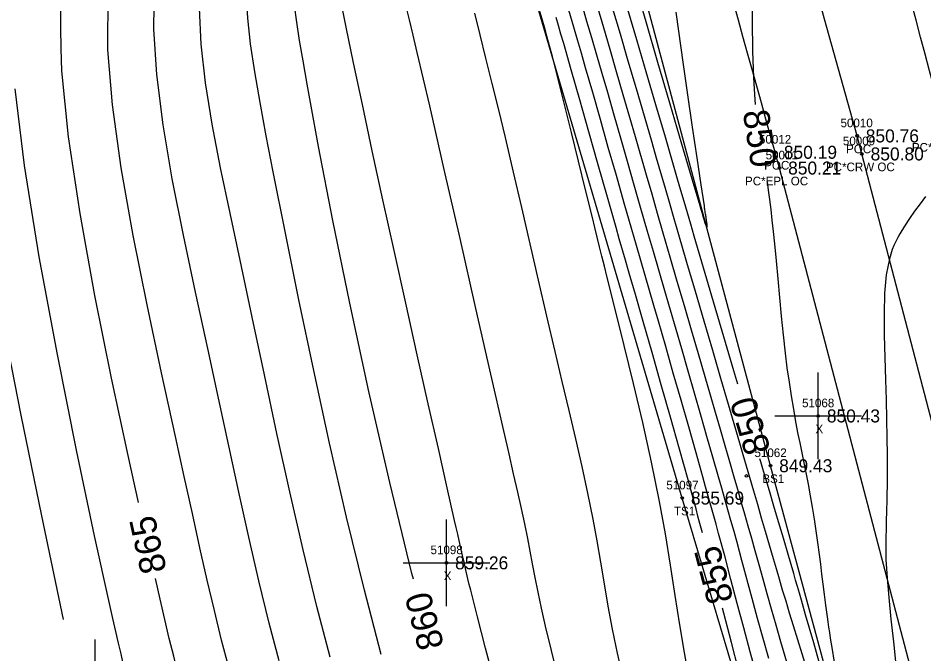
# Model space of a CAD drawing. Extents: x 1378535 to 1380697, y 997729 to 1000024.
# Drawn here: x 1380464.6 to 1380569, y 997839.4 to 997912.8 of the extents above; entities that cross this region are included whole.
import ezdxf

# ---------------------------------------------------------------- set-up
doc = ezdxf.new("R2010")
doc.units = 0
for name, color, linetype in [('RD_DTM_BkLn1', 7, 'Continuous'), ('RD_DTM_BkLn2', 7, 'Continuous'), ('RD_DTM_BkLn_txCode', 7, 'Continuous'), ('RD_DTM_Major1', 7, 'Continuous'), ('RD_DTM_Major1_Lbl', 7, 'Continuous'), ('RD_DTM_Minor1', 7, 'Continuous'), ('RD_EX_Misc', 7, 'Continuous'), ('RD_EX_Misc_txCode', 7, 'Continuous'), ('RD_EX_Road', 7, 'Continuous'), ('RD_EX_Road_txCode', 7, 'Continuous'), ('RD_EX_TX_Misc_ELEV', 7, 'Continuous'), ('RD_EX_TX_Road_ELEV', 7, 'Continuous'), ('RD_HC_Survey_ELEV', 7, 'Continuous'), ('RD_HC_Survey_txCode', 7, 'Continuous'), ('RD_SMD_Locator', 7, 'Continuous')]:
    doc.layers.add(name, color=color, linetype=linetype)

msp = doc.modelspace()

# ---------------------------------------------------------------- linework, layer by layer
at = {"layer": 'RD_DTM_BkLn1'}
msp.add_lwpolyline([(1380595.73, 997768.76), (1380579, 997831.65), (1380561.9, 997897.14), (1380561.34, 997899.22)], dxfattribs=at)
msp.add_spline([(1380561.34, 997899.22), (1380543.7, 997960.78), (1380525.01, 998016.6), (1380501.32, 998075.31), (1380476.75, 998129.12), (1380448.82, 998181.2), (1380418.35, 998233.12), (1380383.22, 998285.15), (1380349.47, 998331.42), (1380310.82, 998378.03), (1380271.62, 998420.47), (1380231.53, 998459.85)], degree=3, dxfattribs=at)
at = {"layer": 'RD_DTM_BkLn2'}
for points in [[(1380566.76, 997751.77), (1380557.08, 997803.81), (1380541.17, 997857.41), (1380521.16, 997925.48), (1380502.89, 997980.04), (1380480.45, 998018.58)], [(1380574.92, 997757.62), (1380570.09, 997784.16), (1380563.95, 997811.43), (1380563.13, 997815.46), (1380562.82, 997818.7), (1380551.35, 997861.14), (1380533.63, 997927.48), (1380517.51, 997988.6)]]:
    msp.add_lwpolyline(points, dxfattribs=at)
at = {"layer": 'RD_DTM_Major1'}
for points in [[(1380478.43, 997856.9), (1380477.24, 997862.31), (1380475.33, 997871.26), (1380473.42, 997880.79), (1380471.7, 997890.27), (1380470.37, 997899.12), (1380469.61, 997906.72), (1380469.51, 997909.33), (1380469.48, 997911.74), (1380469.48, 997914.03), (1380469.47, 997916.3), (1380469.4, 997918.65), (1380469.22, 997921.17), (1380468.33, 997927.57), (1380466.89, 997934.75), (1380465.14, 997942.19), (1380463.3, 997949.35), (1380461.73, 997955.23)], [(1380549.2, 997916.3), (1380549.23, 997912.51), (1380549.28, 997909.02), (1380549.38, 997905.98), (1380549.46, 997904.62), (1380549.55, 997903.41), (1380549.6, 997902.85)], [(1380510.16, 997848.05), (1380509.99, 997848.7), (1380507.43, 997859.19), (1380505.03, 997869.71), (1380502.83, 997879.9), (1380500.87, 997889.44), (1380499.21, 997897.98), (1380497.88, 997905.19), (1380497.42, 997907.87), (1380497.03, 997910.25), (1380496.71, 997912.37), (1380496.45, 997914.26)], [(1380547.57, 997870.57), (1380547.13, 997872.09), (1380545.96, 997876.04), (1380544.78, 997880.06), (1380543.63, 997883.98), (1380542.56, 997887.66), (1380542.16, 997889.02), (1380541.78, 997890.34), (1380541.4, 997891.63), (1380541.02, 997892.92), (1380540.64, 997894.23), (1380540.25, 997895.58), (1380539.22, 997899.09), (1380538.13, 997902.81), (1380537.02, 997906.6), (1380535.93, 997910.32), (1380534.9, 997913.83)], [(1380543.5, 997853.39), (1380543.21, 997854.47), (1380542.98, 997855.32), (1380542.76, 997856.16), (1380542.53, 997856.99), (1380542.3, 997857.82), (1380542.07, 997858.66), (1380541.84, 997859.51), (1380540.85, 997863.05), (1380539.81, 997866.75), (1380538.74, 997870.5), (1380537.68, 997874.22), (1380536.65, 997877.81), (1380535.68, 997881.19), (1380535.32, 997882.44), (1380534.97, 997883.66), (1380534.62, 997884.87), (1380533.91, 997887.34), (1380533.54, 997888.63), (1380532.54, 997892.13), (1380531.48, 997895.87), (1380530.39, 997899.68), (1380529.34, 997903.4), (1380528.35, 997906.85), (1380527.49, 997909.88), (1380527.18, 997910.97), (1380526.89, 997911.98), (1380526.62, 997912.9)], [(1380550.94, 997893.96), (1380550.95, 997893.93), (1380551.09, 997892.95), (1380551.23, 997891.88), (1380551.37, 997890.72), (1380551.52, 997889.49), (1380551.66, 997888.17), (1380551.8, 997886.77), (1380551.99, 997884.8), (1380552.18, 997882.72), (1380552.37, 997880.58), (1380552.58, 997878.41), (1380552.8, 997876.26), (1380553.04, 997874.15), (1380553.25, 997872.44), (1380553.49, 997870.79), (1380553.73, 997869.2), (1380553.99, 997867.67), (1380554.25, 997866.2), (1380554.52, 997864.79), (1380554.72, 997863.79), (1380554.92, 997862.81), (1380555.12, 997861.86), (1380555.32, 997860.91), (1380555.51, 997859.96), (1380555.7, 997859), (1380555.94, 997857.68), (1380556.16, 997856.34), (1380556.38, 997854.99), (1380556.58, 997853.63), (1380556.77, 997852.26), (1380556.96, 997850.91), (1380557.1, 997849.78), (1380557.25, 997848.64), (1380557.4, 997847.48), (1380557.55, 997846.28), (1380557.71, 997845.03), (1380557.89, 997843.71), (1380557.97, 997843.12), (1380558.06, 997842.51), (1380558.15, 997841.89), (1380558.24, 997841.25), (1380558.34, 997840.59), (1380558.45, 997839.91), (1380558.85, 997837.45)], [(1380557.29, 997837.34), (1380556.33, 997840.68), (1380555.4, 997843.93), (1380555.15, 997844.78), (1380554.92, 997845.61), (1380554.69, 997846.41), (1380554.47, 997847.19), (1380554.25, 997847.94), (1380554.04, 997848.68), (1380553.43, 997850.78), (1380552.85, 997852.76), (1380552.29, 997854.65), (1380551.75, 997856.47), (1380551.22, 997858.24), (1380550.7, 997860), (1380550.46, 997860.79), (1380550.23, 997861.59), (1380550.12, 997861.94)], [(1380497.8, 997749.69), (1380496.85, 997755.27), (1380495.9, 997760.9), (1380494.95, 997766.63), (1380493.99, 997772.51), (1380493.02, 997778.6), (1380492.05, 997784.95), (1380490.94, 997792.36), (1380489.83, 997799.91), (1380488.72, 997807.35), (1380487.62, 997814.44), (1380486.55, 997820.92), (1380485.5, 997826.55), (1380484.98, 997829.07), (1380484.46, 997831.35), (1380483.96, 997833.44), (1380483.46, 997835.4), (1380482.98, 997837.28), (1380482.5, 997839.14), (1380481.99, 997841.21), (1380481.47, 997843.4), (1380480.92, 997845.75), (1380480.39, 997848.11)], [(1380547.67, 997837.56), (1380546.84, 997840.72), (1380545.95, 997844.1), (1380545.8, 997844.69)]]:
    msp.add_lwpolyline(points, dxfattribs=at)
at = {"layer": 'RD_DTM_Minor1'}
for points in [[(1380540.44, 997913.49), (1380540.73, 997911.3), (1380541.23, 997907.75), (1380541.76, 997903.98), (1380542.31, 997900.22), (1380542.84, 997896.68), (1380543.31, 997893.58), (1380543.68, 997891.13), (1380543.69, 997891.05), (1380543.7, 997890.97), (1380543.71, 997890.9), (1380543.73, 997890.82), (1380543.74, 997890.75), (1380543.75, 997890.67), (1380543.77, 997890.52), (1380543.79, 997890.38), (1380543.82, 997890.24), (1380543.84, 997890.1), (1380543.86, 997889.98), (1380543.88, 997889.86), (1380543.9, 997889.7), (1380543.92, 997889.56), (1380543.94, 997889.43), (1380543.96, 997889.31), (1380543.97, 997889.2), (1380543.99, 997889.1), (1380544.01, 997888.94), (1380544.02, 997888.81), (1380544.03, 997888.73), (1380544.02, 997888.69), (1380544, 997888.69), (1380543.98, 997888.74), (1380543.93, 997888.86), (1380543.87, 997889.03), (1380543.79, 997889.27), (1380543.7, 997889.57), (1380543.59, 997889.93), (1380543.46, 997890.36), (1380543.42, 997890.48), (1380543.39, 997890.6), (1380543.35, 997890.72), (1380543.31, 997890.85), (1380543.27, 997890.99), (1380543.23, 997891.13), (1380542.31, 997894.23), (1380541.13, 997898.26), (1380539.78, 997902.87), (1380538.37, 997907.7), (1380537, 997912.41), (1380535.77, 997916.64)], [(1380506.45, 997839.34), (1380504.5, 997846.79), (1380502.44, 997855.22), (1380500.49, 997863.73), (1380498.65, 997872.15), (1380496.95, 997880.3), (1380495.4, 997888), (1380493.99, 997895.09), (1380493.18, 997899.23), (1380492.46, 997903.07), (1380491.85, 997906.6), (1380491.37, 997909.84), (1380491.05, 997912.81), (1380490.9, 997915.51)], [(1380519.53, 997836.02), (1380518.46, 997840.06), (1380517.53, 997843.68), (1380516.76, 997846.77), (1380516.6, 997847.44), (1380516.45, 997848.08), (1380516.17, 997849.29), (1380516.03, 997849.87), (1380515.9, 997850.44), (1380515.43, 997852.49), (1380515.27, 997853.23), (1380515.09, 997854), (1380514.9, 997854.83), (1380514.06, 997858.59), (1380513.03, 997863.13), (1380511.86, 997868.3), (1380510.6, 997873.95), (1380509.27, 997879.9), (1380507.92, 997886), (1380506.64, 997891.84), (1380505.41, 997897.51), (1380504.27, 997902.83), (1380503.25, 997907.65), (1380502.4, 997911.78), (1380501.75, 997915.07)], [(1380488.82, 997838.01), (1380488.03, 997841.02), (1380487.19, 997844.41), (1380486.36, 997847.94), (1380485.52, 997851.66), (1380484.65, 997855.63), (1380483.72, 997859.9), (1380482.71, 997864.53), (1380481.1, 997871.86), (1380479.43, 997879.71), (1380477.82, 997887.72), (1380476.44, 997895.53), (1380475.43, 997902.79), (1380474.92, 997909.15), (1380474.89, 997911.82), (1380474.96, 997914.28)], [(1380494.67, 997838.6), (1380493.53, 997842.95), (1380492.32, 997847.85), (1380491.16, 997852.89), (1380490.01, 997858.08), (1380488.85, 997863.43), (1380487.67, 997868.96), (1380486.44, 997874.68), (1380485.02, 997881.18), (1380483.62, 997887.76), (1380482.34, 997894.26), (1380481.28, 997900.5), (1380480.54, 997906.32), (1380480.22, 997911.56), (1380480.26, 997914.27)], [(1380500.55, 997839.05), (1380499.02, 997844.87), (1380497.42, 997851.44), (1380495.88, 997858.13), (1380494.4, 997864.88), (1380492.96, 997871.63), (1380491.56, 997878.31), (1380490.17, 997884.86), (1380489, 997890.29), (1380487.89, 997895.54), (1380486.92, 997900.57), (1380486.16, 997905.34), (1380485.66, 997909.82), (1380485.49, 997913.95)], [(1380526.76, 997837.01), (1380525.4, 997842.63), (1380524.94, 997844.69), (1380524.55, 997846.55), (1380524.21, 997848.23), (1380523.9, 997849.8), (1380523.62, 997851.28), (1380523.34, 997852.73), (1380522.99, 997854.43), (1380522.61, 997856.2), (1380522.19, 997858.1), (1380521.72, 997860.19), (1380521.19, 997862.52), (1380520.59, 997865.16), (1380519.1, 997871.72), (1380517.37, 997879.3), (1380515.54, 997887.36), (1380513.72, 997895.34), (1380512.03, 997902.68), (1380510.6, 997908.84), (1380510.12, 997910.86), (1380509.7, 997912.62), (1380509.33, 997914.17)], [(1380549.73, 997837), (1380549.01, 997839.67), (1380548.27, 997842.43), (1380547.52, 997845.24), (1380546.79, 997848.02), (1380546.07, 997850.73), (1380545.37, 997853.3), (1380545.07, 997854.41), (1380544.77, 997855.48), (1380544.48, 997856.55), (1380543.87, 997858.72), (1380543.55, 997859.85), (1380542.76, 997862.64), (1380541.91, 997865.63), (1380541.03, 997868.72), (1380540.14, 997871.83), (1380539.26, 997874.91), (1380538.41, 997877.85), (1380537.89, 997879.64), (1380537.39, 997881.38), (1380536.89, 997883.09), (1380535.88, 997886.57), (1380535.36, 997888.4), (1380534.48, 997891.45), (1380533.57, 997894.64), (1380532.64, 997897.9), (1380531.73, 997901.12), (1380530.84, 997904.22), (1380530.02, 997907.09), (1380529.54, 997908.77), (1380529.08, 997910.33), (1380528.66, 997911.79), (1380527.9, 997914.4)], [(1380551.14, 997838.89), (1380550.49, 997841.21), (1380549.86, 997843.52), (1380549.24, 997845.8), (1380548.06, 997850.19), (1380547.5, 997852.26), (1380547.14, 997853.54), (1380546.79, 997854.8), (1380546.44, 997856.04), (1380545.72, 997858.56), (1380545.35, 997859.87), (1380544.7, 997862.13), (1380544.02, 997864.51), (1380543.31, 997866.98), (1380542.59, 997869.51), (1380541.85, 997872.07), (1380541.11, 997874.62), (1380540.46, 997876.88), (1380539.81, 997879.12), (1380539.15, 997881.35), (1380538.5, 997883.6), (1380537.84, 997885.87), (1380537.17, 997888.17), (1380536.4, 997890.84), (1380535.63, 997893.54), (1380534.85, 997896.26), (1380534.08, 997898.96), (1380533.32, 997901.63), (1380532.57, 997904.23), (1380531.94, 997906.42), (1380531.33, 997908.53), (1380530.74, 997910.54), (1380530.18, 997912.44), (1380529.66, 997914.22)], [(1380553.36, 997838.09), (1380552.56, 997840.79), (1380552, 997842.72), (1380551.47, 997844.57), (1380550.98, 997846.35), (1380550.5, 997848.06), (1380550.04, 997849.71), (1380549.6, 997851.32), (1380549.19, 997852.75), (1380548.79, 997854.15), (1380548.39, 997855.55), (1380547.98, 997856.96), (1380547.57, 997858.38), (1380547.15, 997859.83), (1380546.64, 997861.6), (1380546.12, 997863.42), (1380545.57, 997865.32), (1380545.01, 997867.27), (1380544.42, 997869.3), (1380543.82, 997871.4), (1380543.04, 997874.06), (1380542.24, 997876.81), (1380541.42, 997879.61), (1380540.59, 997882.42), (1380539.78, 997885.22), (1380538.98, 997887.98), (1380538.32, 997890.25), (1380537.68, 997892.48), (1380537.04, 997894.69), (1380535.78, 997899.11), (1380535.13, 997901.35), (1380534.37, 997903.98), (1380533.6, 997906.62), (1380532.84, 997909.21), (1380532.11, 997911.71), (1380531.42, 997914.05)], [(1380556.09, 997835.91), (1380554.99, 997839.43), (1380553.99, 997842.66), (1380553.55, 997844.13), (1380553.14, 997845.5), (1380552.75, 997846.79), (1380552.39, 997848.03), (1380552.04, 997849.23), (1380551.7, 997850.4), (1380551.24, 997851.97), (1380550.78, 997853.54), (1380550.33, 997855.1), (1380549.87, 997856.66), (1380549.41, 997858.22), (1380548.95, 997859.78), (1380548.58, 997861.08), (1380548.2, 997862.39), (1380547.81, 997863.74), (1380546.97, 997866.63), (1380546.51, 997868.21), (1380545.63, 997871.22), (1380544.68, 997874.46), (1380543.69, 997877.84), (1380542.69, 997881.25), (1380541.71, 997884.6), (1380540.78, 997887.78), (1380540.24, 997889.63), (1380539.73, 997891.41), (1380539.23, 997893.15), (1380538.21, 997896.65), (1380537.69, 997898.47), (1380536.8, 997901.5), (1380535.88, 997904.67), (1380534.94, 997907.85), (1380534.03, 997910.96), (1380533.17, 997913.9)], [(1380534.61, 997835.45), (1380533.69, 997839.51), (1380533.13, 997842.28), (1380532.64, 997844.93), (1380532.2, 997847.49), (1380531.78, 997849.99), (1380531.35, 997852.48), (1380530.89, 997854.98), (1380530.29, 997857.98), (1380529.62, 997861.07), (1380528.89, 997864.24), (1380528.12, 997867.5), (1380527.32, 997870.87), (1380526.49, 997874.34), (1380525.54, 997878.41), (1380524.58, 997882.56), (1380523.62, 997886.76), (1380522.66, 997890.94), (1380521.7, 997895.05), (1380520.76, 997899.04), (1380519.99, 997902.24), (1380519.24, 997905.29), (1380518.52, 997908.18), (1380517.85, 997910.89), (1380517.23, 997913.4)], [(1380541.95, 997836.52), (1380541.41, 997839.58), (1380540.89, 997842.79), (1380540.37, 997846.15), (1380539.82, 997849.65), (1380539.22, 997853.28), (1380538.54, 997857.03), (1380537.63, 997861.55), (1380536.62, 997866.12), (1380535.56, 997870.65), (1380534.48, 997875.04), (1380533.44, 997879.2), (1380532.48, 997883.04), (1380532.19, 997884.2), (1380531.91, 997885.32), (1380531.63, 997886.43), (1380531.35, 997887.54), (1380531.08, 997888.66), (1380530.8, 997889.8), (1380530.02, 997892.98), (1380529.21, 997896.3), (1380528.39, 997899.62), (1380527.6, 997902.83), (1380526.85, 997905.79), (1380526.19, 997908.38), (1380525.85, 997909.63), (1380525.55, 997910.75), (1380525.27, 997911.76), (1380525, 997912.71), (1380524.74, 997913.6)], [(1380476.68, 997838.3), (1380476.42, 997839.44), (1380476.14, 997840.66), (1380475.83, 997842.01), (1380475.48, 997843.52), (1380475.1, 997845.24), (1380473.38, 997853.03), (1380471.29, 997862.92), (1380469.08, 997873.97), (1380466.99, 997885.24), (1380465.29, 997895.79), (1380464.22, 997904.67)], [(1380569.23, 997892.21), (1380568.6, 997891.38), (1380567.98, 997890.53), (1380567.37, 997889.67), (1380566.8, 997888.8), (1380566.27, 997887.92), (1380566.03, 997887.48), (1380565.8, 997887.03), (1380565.59, 997886.57), (1380565.39, 997886.09), (1380565.22, 997885.58), (1380565.06, 997885.04), (1380564.71, 997883.19), (1380564.52, 997881.05), (1380564.45, 997878.69), (1380564.46, 997876.2), (1380564.53, 997873.63), (1380564.61, 997871.07), (1380564.68, 997868.75), (1380564.73, 997866.51), (1380564.77, 997864.38), (1380564.79, 997862.38), (1380564.8, 997860.51), (1380564.79, 997858.81), (1380564.78, 997857.87), (1380564.76, 997856.98), (1380564.74, 997856.13), (1380564.7, 997854.54), (1380564.68, 997853.76), (1380564.66, 997852.94), (1380564.65, 997852.1), (1380564.65, 997851.23), (1380564.67, 997850.29), (1380564.72, 997849.28), (1380564.79, 997848.16), (1380564.99, 997845.93), (1380565.25, 997843.44), (1380565.54, 997840.8), (1380565.82, 997838.15)], [(1380469.79, 997843.4), (1380467.3, 997855.35), (1380464.91, 997866.98), (1380462.74, 997877.98)]]:
    msp.add_lwpolyline(points, dxfattribs=at)
at = {"layer": 'RD_EX_Misc'}
for p, q in [((1380556.85, 997861.89), (1380556.85, 997871.89)), ((1380551.85, 997866.89), (1380561.85, 997866.89)), ((1380513.96, 997844.93), (1380513.96, 997854.93)), ((1380508.96, 997849.93), (1380518.96, 997849.93)), ((1380473.45, 997831.06), (1380473.45, 997841.06))]:
    msp.add_line(p, q, dxfattribs=at)
at = {"layer": 'RD_EX_Road'}
msp.add_lwpolyline([(1380585.56, 997765.95), (1380570.07, 997828.02), (1380552.38, 997895.51), (1380551.89, 997897.33)], dxfattribs=at)
for points in [[(1380571.28, 997900.85), (1380553.84, 997963.23), (1380535.07, 998018.79), (1380510.81, 998079.18), (1380486.36, 998133.16), (1380458.39, 998185.94), (1380428.11, 998238.22), (1380392.69, 998291.14), (1380357.52, 998337.62), (1380319.37, 998385.16), (1380279.26, 998428.68), (1380239.6, 998468.13), (1380183.37, 998518.83)], [(1380551.89, 997897.33), (1380534.24, 997958.2), (1380514.83, 998013.47), (1380491.08, 998070.75), (1380467.52, 998124.4), (1380439.88, 998176.53), (1380409.17, 998228.12), (1380375.89, 998278.45), (1380340.75, 998326.22), (1380303.33, 998371.14), (1380263.98, 998413.97), (1380224.66, 998452.64), (1380168.71, 998504.79)]]:
    msp.add_spline(points, degree=3, dxfattribs=at)
at = {"layer": 'RD_SMD_Locator'}
for centre in [(1380561.34, 997899.22), (1380551.89, 997897.33), (1380561.9, 997897.14), (1380552.38, 997895.51), (1380556.85, 997866.89), (1380551.35, 997861.14), (1380548.57, 997859.96), (1380541.17, 997857.41), (1380513.96, 997849.93)]:
    msp.add_circle(centre, 0.15, dxfattribs=at)

# ---------------------------------------------------------------- texts
at = {"layer": 'RD_DTM_BkLn_txCode'}
for s, p in [('51062', (1380549.5, 997862.14)), ('51097', (1380539.33, 997858.41)), ('BS1', (1380550.41, 997859.14)), ('TS1', (1380540.21, 997855.41))]:
    msp.add_text(s, height=1, dxfattribs=at).set_placement(p)
at = {"layer": 'RD_DTM_Major1_Lbl'}
for s, rotation, p in [('850', 278.5665, (1380548.15, 997902.03)), ('850', 106.4494, (1380551.39, 997862.94)), ('865', 102.5371, (1380481.71, 997849.05)), ('855', 104.8056, (1380547.1, 997845.66)), ('860', 104.5719, (1380513.71, 997840.32))]:
    msp.add_text(s, height=3, rotation=rotation, dxfattribs=at).set_placement(p)
at = {"layer": 'RD_EX_Misc_txCode'}
for s, p in [('51068', (1380554.99, 997867.89)), ('X', (1380556.54, 997864.89)), ('51098', (1380512.13, 997850.93)), ('X', (1380513.65, 997847.93))]:
    msp.add_text(s, height=1, dxfattribs=at).set_placement(p)
at = {"layer": 'RD_EX_Road_txCode'}
for s, p in [('50012', (1380550.02, 997898.33)), ('PC*EPR OC', (1380567.66, 997897.4)), ('50011', (1380550.79, 997896.51)), ('POC', (1380550.62, 997895.33)), ('PC*EPL OC', (1380548.41, 997893.51))]:
    msp.add_text(s, height=1, dxfattribs=at).set_placement(p)
at = {"layer": 'RD_EX_TX_Misc_ELEV'}
for s, p in [('850.43', (1380557.85, 997866.14)), ('849.43', (1380552.35, 997860.39)), ('855.69', (1380542.17, 997856.66)), ('859.26', (1380514.96, 997849.18))]:
    msp.add_text(s, height=1.5, dxfattribs=at).set_placement(p)
at = {"layer": 'RD_EX_TX_Road_ELEV'}
for s, p in [('850.19', (1380552.89, 997896.58)), ('850.21', (1380553.38, 997894.76))]:
    msp.add_text(s, height=1.5, dxfattribs=at).set_placement(p)
at = {"layer": 'RD_HC_Survey_ELEV'}
for s, p in [('850.76', (1380562.34, 997898.47)), ('850.80', (1380562.9, 997896.39))]:
    msp.add_text(s, height=1.5, dxfattribs=at).set_placement(p)
at = {"layer": 'RD_HC_Survey_txCode'}
for s, p in [('50010', (1380559.43, 997900.22)), ('50009', (1380559.7, 997898.14)), ('POC', (1380560.07, 997897.22)), ('PC*CRW OC', (1380557.74, 997895.14))]:
    msp.add_text(s, height=1, dxfattribs=at).set_placement(p)

doc.saveas('drawing.dxf')
